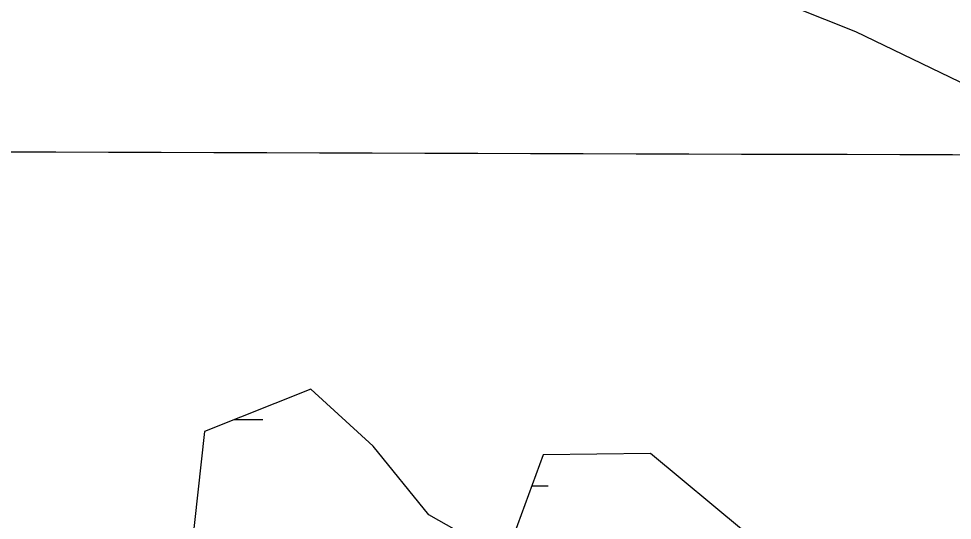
# Model space of a CAD drawing. Extents: x 3161514 to 3199414, y 831166 to 856601.
# Drawn here: x 3193668 to 3194392, y 848392 to 848781 of the extents above; entities that cross this region are included whole.
import ezdxf

# ---------------------------------------------------------------- set-up
doc = ezdxf.new("R2010")
doc.units = 0
doc.layers.add('V-GRID-MAJR', color=7, linetype='Continuous')
doc.layers.add('V-WETL-SWMP', color=7, linetype='Continuous')

msp = doc.modelspace()

# ---------------------------------------------------------------- linework, layer by layer
at = {"layer": 'V-GRID-MAJR'}
msp.add_spline([(3165741.648, 848757.608), (3170973.071, 848741.248), (3176204.497, 848725.65), (3181435.9250000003, 848710.812), (3186667.355, 848696.736), (3191898.788, 848683.42), (3197130.222, 848670.865), (3197130.223, 848670.865)], degree=3, dxfattribs=at)
at = {"layer": 'V-WETL-SWMP'}
for p, q in [((3193835.63849444, 848470.1550331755), (3193857.5296175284, 848470.0945530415)), ((3194065.931878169, 848418.7766647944), (3194078.704597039, 848418.7413767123))]:
    msp.add_line(p, q, dxfattribs=at)
for points in [[(3193470.509, 849207.68), (3193731.545, 849042.593), (3193880.548, 848963.589), (3194127.042, 848846.533), (3194316.735, 848770.927), (3194528.7830000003, 848668.482), (3194637.427, 848621.5040000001), (3194711.122, 848584.377), (3194738.115, 848484.0750000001), (3194733.3340000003, 848393.113), (3194658.194, 848309.6900000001)], [(3194035.0640000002, 848368.61), (3193986.27, 848396.359), (3193943.15, 848449.517), (3193894.793, 848493.659), (3193812.499, 848460.951), (3193801.92, 848366.784)], [(3194230.0670000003, 848383.969), (3194157.8310000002, 848443.839), (3194074.832, 848442.848), (3194051.914, 848380.863)]]:
    msp.add_lwpolyline(points, dxfattribs=at)

doc.saveas('drawing.dxf')
